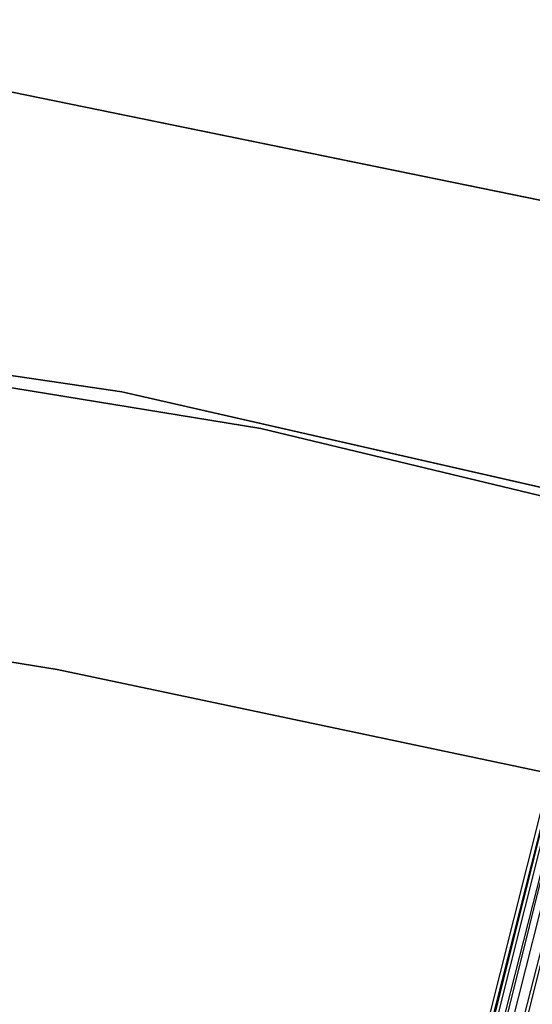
# Model space of a CAD drawing. Extents: x -102 to 102, y -101 to 102.
# Tile 438 of 481: x 10.92 to 13.68, y 57.63 to 62.93. Entities that reach past the tile are written whole.
import ezdxf

# ---------------------------------------------------------------- set-up
doc = ezdxf.new("R2010")
doc.units = 0
doc.header["$LTSCALE"] = 25.4
doc.layers.get('0').update_dxf_attribs({"linetype": 'CONTINUOUS'})

# ---------------------------------------------------------------- blocks, each defined once
blk = doc.blocks.new('NL2500011659_STL')
at = {"color": 0}
for p, q in [((9.5894, 42.2004, -7.3955), (18.7071, 78.4523, -7.3955)), ((9.5894, 42.2004, -7.6045), (18.7071, 78.4523, -7.3955)), ((9.5894, 42.2004, -7.6045), (18.7071, 78.4523, -7.3955)), ((9.5894, 42.2004, -7.3955), (18.7071, 78.4523, -7.3955)), ((18.7071, 78.4523, -7.3955), (9.6315, 42.1898, -7.191)), ((18.7071, 78.4523, -7.3955), (9.6315, 42.1898, -7.191)), ((18.7493, 78.4417, -7.809), (9.5894, 42.2004, -7.6045)), ((18.7493, 78.4417, -7.809), (9.5894, 42.2004, -7.6045)), ((9.6315, 42.1898, -7.809), (18.7493, 78.4417, -7.809)), ((9.6315, 42.1898, -7.809), (18.7493, 78.4417, -7.809)), ((9.6315, 42.1898, -7.191), (18.8317, 78.421, -7)), ((9.6315, 42.1898, -7.191), (18.8317, 78.421, -7)), ((9.714, 42.169, -8), (18.7493, 78.4417, -7.809)), ((9.714, 42.169, -8), (18.7493, 78.4417, -7.809)), ((9.714, 42.169, -7), (18.8317, 78.421, -7)), ((9.714, 42.169, -7), (18.8317, 78.421, -7)), ((18.8317, 78.421, -7), (9.8332, 42.139, -6.8309)), ((18.8317, 78.421, -7), (9.8332, 42.139, -6.8309)), ((18.9509, 78.391, -8.1691), (9.714, 42.169, -8)), ((18.9509, 78.391, -8.1691), (9.714, 42.169, -8)), ((15.0502, 61.6883, -308.5), (10.3977, 62.6394, -308.5)), ((10.3977, 62.6394, -318), (15.0502, 61.6883, -318)), ((15.0502, 61.6883, -308.5), (10.3977, 62.6394, -308.5)), ((10.3977, 62.6394, -318), (15.0502, 61.6883, -318)), ((6.8319, 61.618, -308.5), (11.473, 60.926, -308.5)), ((11.473, 60.926, -318), (6.8319, 61.618, -318)), ((11.473, 60.926, -318), (6.8319, 61.618, -318)), ((6.8319, 61.618, -308.5), (11.473, 60.926, -308.5)), ((12.2229, 60.7292, -316), (7.65, 61.4717, -316)), ((7.65, 61.4717, -315), (12.2229, 60.7292, -315)), ((12.2229, 60.7292, -316), (7.65, 61.4717, -316)), ((7.65, 61.4717, -315), (12.2229, 60.7292, -315)), ((11.473, 60.926, -308.5), (16.0484, 59.885, -308.5)), ((16.0484, 59.885, -318), (11.473, 60.926, -318)), ((11.473, 60.926, -318), (11.473, 60.926, -308.5)), ((11.473, 60.926, -318), (11.473, 60.926, -308.5)), ((16.0484, 59.885, -318), (11.473, 60.926, -318)), ((11.473, 60.926, -308.5), (16.0484, 59.885, -308.5)), ((16.7275, 59.6471, -316), (12.2229, 60.7292, -316)), ((12.2229, 60.7292, -316), (12.2229, 60.7292, -315)), ((12.2229, 60.7292, -315), (16.7275, 59.6471, -315)), ((12.2229, 60.7292, -316), (12.2229, 60.7292, -315)), ((16.7275, 59.6471, -316), (12.2229, 60.7292, -316)), ((12.2229, 60.7292, -315), (16.7275, 59.6471, -315)), ((8.352, 59.8827, -312), (11.1248, 59.4308, -312)), ((11.1248, 59.4308, -314), (8.352, 59.8827, -314)), ((11.1248, 59.4308, -314), (8.352, 59.8827, -314)), ((8.352, 59.8827, -312), (11.1248, 59.4308, -312)), ((11.1248, 59.4308, -312), (11.1248, 59.4308, -314)), ((11.1248, 59.4308, -312), (13.8737, 58.8507, -312)), ((13.8737, 58.8507, -314), (11.1248, 59.4308, -314)), ((11.1248, 59.4308, -312), (11.1248, 59.4308, -314)), ((13.8737, 58.8507, -314), (11.1248, 59.4308, -314)), ((11.1248, 59.4308, -312), (13.8737, 58.8507, -312))]:
    blk.add_line(p, q, dxfattribs=at)

msp = doc.modelspace()

# ---------------------------------------------------------------- block references
at = {"color": 0}
msp.add_blockref('NL2500011659_STL', (0, 0), dxfattribs=at)

doc.saveas('drawing.dxf')
